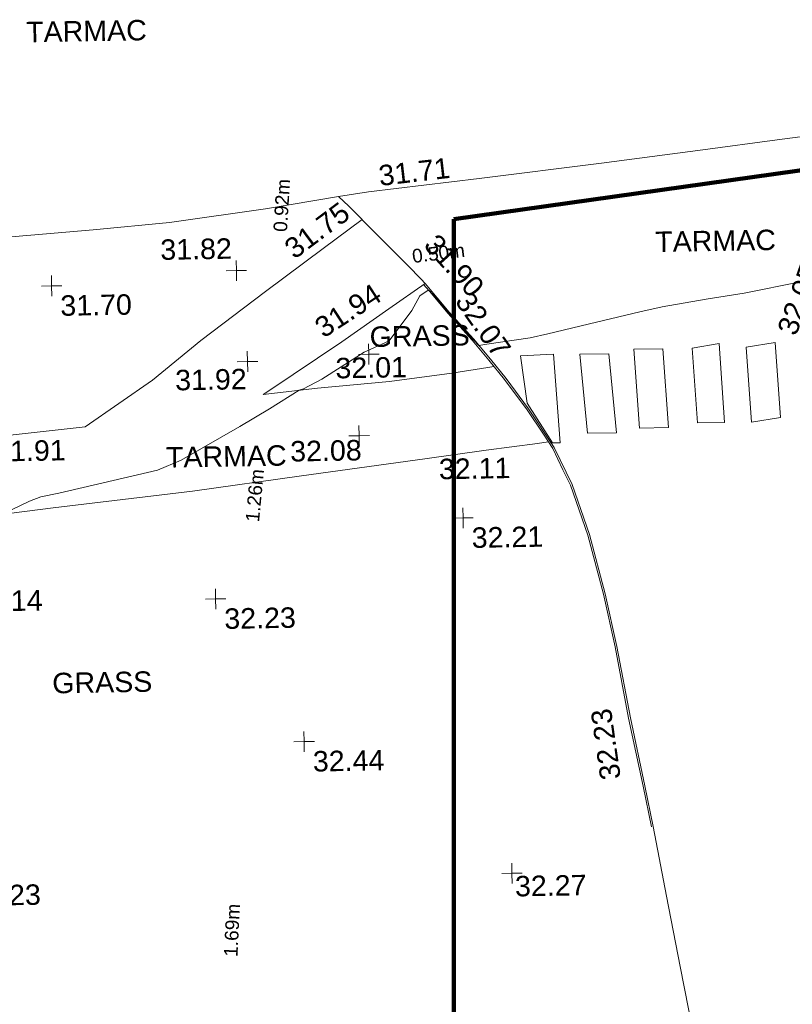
# Model space of a CAD drawing. Header units: millimetres. Extents: x -290717 to 520720, y -103372 to 287762.
# Tile 288 of 375: x 106131 to 120288, y 164211 to 182253. Entities that reach past the tile are written whole.
import ezdxf

# ---------------------------------------------------------------- set-up
doc = ezdxf.new("R2010")
doc.units = ezdxf.units.MM
for name, pattern in [('IMPORT-UG_ELEC_LV_QLB2 _2_', [2700, 1500, -300.0000000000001, 0, -250, 150, -300.0000000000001, 0, -200]), ('IMPORT-UG_ELEC_QLB2 _2_', [2500, 1500, -300.0000000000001, 0, -50, 150, -300.0000000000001, 0, -200]), ('IMPORT-UG_ELEC_STREET LIGHTING_QLB2 _2_', [2700, 1500, -300.0000000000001, 0, -250, 150, -300.0000000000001, 0, -200])]:
    doc.linetypes.add(name, pattern=pattern)
for name, color, linetype, lineweight in [('00_TOPO_DRIVE_WAY', 7, 'Continuous', 9), ('00_TOPO_PEDASTRIAN', 7, 'Continuous', 9), ('00_TOPO_ROAD_EDGE', 7, 'Continuous', 9), ('00_TOPO_SURVEY_TEXT', 7, 'Continuous', 9), ('00_UAV_DRIVE_WAY', 7, 'Continuous', 9)]:
    doc.layers.add(name, color=color, linetype=linetype, lineweight=lineweight)
for name, color, linetype, lineweight, true_color in [('00_TOPO_FOOTPATH', 7, 'Continuous', 9, 0xa50000), ('00_TOPO_KERB_BOTTOM', 1, 'Continuous', 9, 0xff0000), ('00_TOPO_KERB_TOP', 7, 'Continuous', 9, 0xa500a5), ('00_TOPO_LEVEL_SPOT', 7, 'Continuous', 9, 0x666666), ('00_UAV_LEVEL_SPOT', 7, 'Continuous', 9, 0x666666), ('01_DTM_CONTOUR_MNR', 7, 'Continuous', 9, 0xa5a552), ('12333-PUM-2D-U-0001-C01 - Rev2_REVIT IMPORT_dwg', 7, 'Continuous', 9, 0x767676), ('A_RHA_Line', 7, 'Continuous', 9, 0x00a600), ('PUM-ELECTRIC-LV-QLB2', 1, 'IMPORT-UG_ELEC_LV_QLB2 _2_', 9, 0xff0000), ('PUM-ELECTRIC-QLB2', 1, 'IMPORT-UG_ELEC_QLB2 _2_', 9, 0xff0000)]:
    doc.layers.add(name, color=color, linetype=linetype, lineweight=lineweight, true_color=true_color)
doc.styles.add('Arial_1', font='arial.ttf', dxfattribs={"height": 250})
doc.styles.add('Swis721 Lt BT_2', font='swissl.ttf', dxfattribs={"height": 375})

# ---------------------------------------------------------------- blocks, each defined once
blk = doc.blocks.new('12333-PUM-2D-U-0001-C01 - Rev2_REVIT IMPORT_dwg_MM-2077200-Site Location Plan Existing')
at = {"layer": '00_TOPO_LEVEL_SPOT', "color": 254, "true_color": 0xcccccc, "flags": 128}
for points in [[(500.0000000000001, 0), (0, 0), (0, 500.0000000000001)], [(0, -500.0000000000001), (0, 0), (-500.0000000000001, 0)]]:
    blk.add_lwpolyline(points, dxfattribs=at)
blk = doc.blocks.new('12333-PUM-2D-U-0001-C01 - Rev2_REVIT IMPORT_dwg_UAV-2077255-Site Location Plan Existing')
at = {"layer": '00_UAV_LEVEL_SPOT', "color": 254, "true_color": 0xcccccc, "flags": 128}
for points in [[(500.0000000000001, 0), (0, 0), (0, 500.0000000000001)], [(0, -500.0000000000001), (0, 0), (-500.0000000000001, 0)]]:
    blk.add_lwpolyline(points, dxfattribs=at)
blk = doc.blocks.new('12333-PUM-2D-U-0001-C01 - Rev2_REVIT IMPORT_dwg_MGS62954_T2_Galway_ITM_3d_Rev1-2077680-Site Location Plan Existing')
at = {"layer": '00_TOPO_DRIVE_WAY', "color": 254, "true_color": 0xcccccc, "flags": 128}
blk.add_lwpolyline([(534017039.125743, 725732455.873714), (534017226.8809267, 725732274.8686973), (534017706.2345853, 725731770.9240016), (534018287.2096709, 725731169.8142226), (534018525.3577794, 725730911.5199659), (534018601.6022666, 725730830.4428959)], dxfattribs=at)
at = {"layer": '00_TOPO_FOOTPATH', "color": 254, "true_color": 0xcccccc, "flags": 128}
for points in [[(534008436.2182321, 725727827.846204), (534010335.1383532, 725728127.4378031), (534012327.4177229, 725728317.6317991), (534013570.9164035, 725729148.5262392), (534014469.85824, 725729857.7456163), (534015670.1188194, 725730736.0693278), (534016741.5953937, 725731509.1429453), (534017466.557756, 725732022.8963494)], [(534018601.6022666, 725730830.4428959), (534017925.080645, 725730380.3319333), (534017054.169543, 725729791.3721085), (534015703.0501348, 725728917.5206499), (534015593.9439535, 725728852.0997733), (534016592.5130564, 725728948.4162526), (534017914.4349711, 725729049.834749), (534019056.6223375, 725729183.2670271), (534019718.8912664, 725729276.194626), (534019832.9252644, 725729292.2995691)], [(534008458.2290322, 725726482.952469), (534011711.1965733, 725726842.3580734), (534014269.3434897, 725727101.8947264), (534016273.7341551, 725727349.9689186), (534018537.67902, 725727620.8946803), (534019665.6178119, 725727758.5007191), (534020604.1814271, 725727867.2924939), (534020804.6470689, 725727892.9682733)]]:
    blk.add_lwpolyline(points, dxfattribs=at)
at = {"layer": '00_TOPO_KERB_BOTTOM', "color": 254, "true_color": 0xcccccc, "flags": 128}
blk.add_lwpolyline([(534022601.3397759, 725720814.6810088), (534022461.8035665, 725721561.7813047), (534022220.0375512, 725722812.1066145), (534021996.536847, 725724123.3821173), (534021797.708637, 725725092.2031971), (534021530.1769897, 725726178.7302291), (534021225.2203043, 725727100.9535924), (534020911.5030358, 725727786.1356032), (534020453.3582285, 725728504.154552), (534020050.2642688, 725729068.3420811), (534019769.2356163, 725729426.2136163), (534019464.9039001, 725729801.1160002), (534019029.4498289, 725730301.7023576), (534018601.6022666, 725730830.4428959)], dxfattribs=at)
at = {"layer": '00_TOPO_KERB_TOP', "color": 254, "true_color": 0xcccccc, "flags": 128}
blk.add_lwpolyline([(534022569.2785614, 725720808.6929237), (534022429.7614009, 725721555.6912284), (534022187.9464042, 725722806.2698522), (534021964.4769736, 725724117.3618739), (534021765.8868105, 725725085.0230328), (534021498.8112818, 725726169.6976297), (534021194.8176425, 725727089.0086327), (534021064.2448934, 725727374.1892961), (534020882.7902584, 725727770.4998094), (534020716.1614093, 725728031.6457815), (534020426.3229388, 725728485.8897468), (534020024.1559457, 725729048.7798537), (534019743.7468141, 725729405.8624697), (534019439.931376, 725729780.1288573), (534019004.4606325, 725730280.7343807), (534018679.7707599, 725730681.9910737), (534018612.8041819, 725730764.7493914), (534018575.5148326, 725730810.1635281)], dxfattribs=at)
at = {"layer": '00_TOPO_PEDASTRIAN', "color": 254, "true_color": 0xcccccc}
for p, q in [((534023468.4000001, 725729562), (534023963.7000001, 725729638.2)), ((534023963.7000001, 725729638.2), (534024039.9000001, 725728190.4000002)), ((534024459.0000002, 725729562), (534024992.4000001, 725729638.2)), ((534024992.4000001, 725729638.2), (534025068.6000001, 725728266.6000001)), ((534021525.3000001, 725728038), (534021411.0000001, 725729485.8000002)), ((534021411.0000001, 725729485.8000002), (534021944.4000001, 725729485.8000002)), ((534021944.4000001, 725729485.8000002), (534022058.7000001, 725728038.0000001)), ((534022477.8, 725728114.2), (534022401.6000001, 725729562)), ((534022401.6000001, 725729562), (534022935.0000001, 725729562)), ((534022935.0000001, 725729562), (534023011.2, 725728114.2)), ((534023544.6000001, 725728190.4), (534023468.4000001, 725729562)), ((534024535.2, 725728190.4000002), (534024459.0000002, 725729562)), ((534023544.6000001, 725728190.4), (534024039.9000001, 725728190.4000002)), ((534024535.2, 725728190.4000002), (534025068.6000001, 725728266.6000001)), ((534021525.3000001, 725728038), (534022058.7000001, 725728038.0000001)), ((534022477.8, 725728114.2), (534023011.2, 725728114.2))]:
    blk.add_line(p, q, dxfattribs=at)
at = {"layer": '00_TOPO_PEDASTRIAN', "color": 254, "true_color": 0xcccccc, "flags": 128}
blk.add_lwpolyline([(534021020.0000001, 725727870.0000001), (534020930.0000002, 725729500.0000001), (534020320.0000001, 725729480), (534020430.0000002, 725728610), (534020880, 725727870.0000001)], close=True, dxfattribs=at)
at = {"layer": '00_TOPO_ROAD_EDGE', "color": 254, "true_color": 0xcccccc, "flags": 128}
blk.add_lwpolyline([(534007940.0000001, 725731500), (534009542.0295485, 725731694.0817095), (534010886.6648384, 725731809.2022368), (534012533.3157448, 725731919.4985331), (534013935.6238869, 725732030.7704964), (534015696.0038118, 725732250.4272548), (534017039.125743, 725732455.873714), (534017589.0218922, 725732528.8771763), (534019621.572729, 725732737.2384254), (534021869.6762034, 725732980.8176655), (534023728.2338747, 725733193.8689308), (534025093.9595811, 725733352.1159774), (534026879.4086055, 725733550.8361433), (534028124.2008424, 725733693.3712484)], dxfattribs=at)
at = {"layer": '00_UAV_DRIVE_WAY', "color": 254, "true_color": 0xcccccc, "flags": 128}
blk.add_lwpolyline([(534024946.7455, 725711354.869), (534024304.7455, 725713270.8690001), (534023764.2301263, 725715086.0076137), (534023543.7470136, 725715815.1452802), (534023467.2669784, 725716124.2572634), (534023406.7455, 725716368.8690001), (534023264.418784, 725717054.9298341), (534023055.1522025, 725718235.033873), (534022822.9996281, 725719528.9403809), (534022601.3397759, 725720814.6810088)], dxfattribs=at)
at = {"layer": '01_DTM_CONTOUR_MNR', "color": 254, "true_color": 0xcccccc, "flags": 128}
blk.add_lwpolyline([(534010780.0000001, 725726740), (534011281.8951981, 725726972.3609052), (534011489.2396605, 725727047.869225), (534011822.9647498, 725727109.65779), (534013633.3248569, 725727500.3833376), (534014074.9992868, 725727671.0735172), (534015156.0217084, 725728274.6499921), (534015709.5552487, 725728586.2751868), (534016260.0000001, 725728920.0000001), (534016338.5269784, 725728941.5233815), (534016678.8055556, 725729112.1666667), (534017462.0513586, 725729596.588138), (534017580.0684932, 725729644.2465756), (534017921.2093374, 725729795.4209269), (534018348.330844, 725730340.9036596), (534018498.2291666, 725730607.2916669), (534018650.0000001, 725730710.0000001), (534018668.5714287, 725730701.4285717), (534018841.5875912, 725730504.562044), (534019022.0142046, 725730294.6761364), (534019156.9047619, 725730139.0476191), (534019457.7895393, 725729797.7895393), (534019474.0000001, 725729780.5000001), (534019560.0000002, 725729680.0000001), (534019711.3643203, 725729700.7216551), (534020507.148122, 725729802.9368004), (534020830.0120732, 725729868.5607107), (534021723.4076433, 725730072.5849259), (534022521.0509017, 725730242.448619), (534022934.0050232, 725730330.6005688), (534023744.8970838, 725730456.3851372), (534024442.6581945, 725730552.4299815), (534025473.393263, 725730746.0651522)], dxfattribs=at)
at = {"xscale": 0.375, "yscale": 0.375, "zscale": 0.375}
for name, p in [('12333-PUM-2D-U-0001-C01 - Rev2_REVIT IMPORT_dwg_MM-2077200-Site Location Plan Existing', (534015144.8309949, 725731128.3554449)), ('12333-PUM-2D-U-0001-C01 - Rev2_REVIT IMPORT_dwg_MM-2077200-Site Location Plan Existing', (534011755.3299944, 725730908.3562909)), ('12333-PUM-2D-U-0001-C01 - Rev2_REVIT IMPORT_dwg_MM-2077200-Site Location Plan Existing', (534015319.4255777, 725729459.6591164)), ('12333-PUM-2D-U-0001-C01 - Rev2_REVIT IMPORT_dwg_MM-2077200-Site Location Plan Existing', (534017544.0722083, 725729555.206827)), ('12333-PUM-2D-U-0001-C01 - Rev2_REVIT IMPORT_dwg_MM-2077200-Site Location Plan Existing', (534017341.3145662, 725728065.3676078)), ('12333-PUM-2D-U-0001-C01 - Rev2_REVIT IMPORT_dwg_MM-2077200-Site Location Plan Existing', (534019217.62327, 725726525.3793836)), ('12333-PUM-2D-U-0001-C01 - Rev2_REVIT IMPORT_dwg_MM-2077200-Site Location Plan Existing', (534014659.3687165, 725725120.0272356)), ('12333-PUM-2D-U-0001-C01 - Rev2_REVIT IMPORT_dwg_MM-2077200-Site Location Plan Existing', (534016235.9344021, 725722478.7088832)), ('12333-PUM-2D-U-0001-C01 - Rev2_REVIT IMPORT_dwg_UAV-2077255-Site Location Plan Existing', (534020000, 725720000))]:
    blk.add_blockref(name, p, dxfattribs=at)
at = {"layer": '00_TOPO_FOOTPATH', "color": 251, "true_color": 0x666666, "char_height": 375, "width": 1495.902363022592, "attachment_point": 1, "line_spacing_factor": 1.005061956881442, "style": 'Swis721 Lt BT_2'}
for s, insert, rotation in [('31.75', (534015993.406237, 725731612.0524552), 35.737744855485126), ('31.94', (534016521.9975781, 725730171.757292), 32.13559607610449)]:
    blk.add_mtext(s, dxfattribs=dict(at, insert=insert, rotation=rotation))
for s, insert in [('31.91', (534010650.311039, 725728083.2471955)), ('32.11', (534018791.3579246, 725727616.1296078))]:
    blk.add_mtext(s, dxfattribs=dict(at, insert=insert))
at = {"layer": '00_TOPO_KERB_BOTTOM', "color": 251, "true_color": 0x666666, "char_height": 375, "width": 1495.902363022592, "attachment_point": 1, "line_spacing_factor": 1.005061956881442, "style": 'Swis721 Lt BT_2'}
for s, insert, rotation in [('31.90', (534018848.8656023, 725731770.2613051), 311.08372808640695), ('32.05', (534025026.1428859, 725729868.7209228), 69.5378502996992), ('32.23', (534021655.0360253, 725721658.8111634), 97.07386953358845)]:
    blk.add_mtext(s, dxfattribs=dict(at, insert=insert, rotation=rotation))
at = {"layer": '00_TOPO_KERB_TOP', "color": 251, "true_color": 0x666666, "insert": (534019437.6474461, 725730707.1964923), "char_height": 375, "width": 1495.902363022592, "attachment_point": 1, "rotation": 304.1726866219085, "line_spacing_factor": 1.005061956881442, "style": 'Swis721 Lt BT_2'}
blk.add_mtext('32.07', dxfattribs=at)
at = {"layer": '00_TOPO_LEVEL_SPOT', "char_height": 375, "width": 1495.902363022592, "attachment_point": 1, "line_spacing_factor": 1.005061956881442, "style": 'Swis721 Lt BT_2'}
for s, insert in [('31.82', (534013757.4896182, 725731724.4046955)), ('31.70', (534011908.1269379, 725730731.4039226)), ('32.01', (534016928.4909089, 725729497.3865758)), ('31.92', (534013988.3461261, 725729329.0518606)), ('32.08', (534016072.3196675, 725727988.4836742)), ('32.21', (534019370.4269378, 725726348.4039226)), ('32.14', (534010178.7269378, 725725339.7039226)), ('32.23', (534014812.2269378, 725724943.0039226)), ('32.44', (534016388.7269377, 725722301.7039226))]:
    blk.add_mtext(s, dxfattribs=dict(at, insert=insert))
at = {"layer": '00_TOPO_ROAD_EDGE', "color": 251, "true_color": 0x666666, "insert": (534017764.2387419, 725733007.2376593), "char_height": 375, "width": 1495.902363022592, "attachment_point": 1, "rotation": 5.582980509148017, "line_spacing_factor": 1.005061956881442, "style": 'Swis721 Lt BT_2'}
blk.add_mtext('31.71', dxfattribs=at)
at = {"layer": '00_TOPO_SURVEY_TEXT', "color": 251, "true_color": 0x666666, "char_height": 375, "attachment_point": 1, "line_spacing_factor": 1.005061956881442, "style": 'Swis721 Lt BT_2'}
for s, insert, width in [('TARMAC', (534011368.5000001, 725735753.7296078), 2450.430537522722), ('TARMAC', (534022826.8000001, 725731709.5296079), 2450.430537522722), ('GRASS', (534017565.3756457, 725730061.4404677), 2018.280965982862), ('TARMAC', (534013794.7, 725727916.7296079), 2450.430537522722), ('GRASS', (534011639.1000001, 725723816.829608), 2018.280965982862)]:
    blk.add_mtext(s, dxfattribs=dict(at, insert=insert, width=width))
at = {"layer": '00_UAV_LEVEL_SPOT', "char_height": 375, "width": 1495.902363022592, "attachment_point": 1, "line_spacing_factor": 1.005061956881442, "style": 'Swis721 Lt BT_2'}
for s, insert in [('32.23', (534010051.8765643, 725719949.1441548)), ('32.27', (534020051.8765643, 725719949.1441548))]:
    blk.add_mtext(s, dxfattribs=dict(at, insert=insert))
blk = doc.blocks.new('12333-PUM-2D-U-0001-C01 - Rev2_REVIT IMPORT_dwg-1620468-Site Location Plan Existing')
blk.add_blockref('12333-PUM-2D-U-0001-C01 - Rev2_REVIT IMPORT_dwg_MGS62954_T2_Galway_ITM_3d_Rev1-2077680-Site Location Plan Existing', (-533641079.6498471, -725615854.3561786))
at = {"layer": 'PUM-ELECTRIC-LV-QLB2', "insert": (377760.4704635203, 115655.160288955), "char_height": 250, "width": 1160.025439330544, "attachment_point": 2, "rotation": 5.764447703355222, "line_spacing_factor": 0.9417779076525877, "style": 'Arial_1'}
blk.add_mtext('0.50m', dxfattribs=at)
at = {"layer": 'PUM-ELECTRIC-QLB2', "char_height": 250, "width": 1160.025439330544, "attachment_point": 2, "line_spacing_factor": 0.9417779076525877, "style": 'Arial_1'}
for s, insert, rotation in [('0.92m', (374793.1141279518, 116465.6016697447), 85.45773183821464), ('1.26m', (374205.376590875, 111163.7812999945), 83.53613651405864), ('1.69m', (373647.8171635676, 103199.295739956), 86.26005166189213)]:
    blk.add_mtext(s, dxfattribs=dict(at, insert=insert, rotation=rotation))

msp = doc.modelspace()

# ---------------------------------------------------------------- linework, layer by layer
at = {"layer": 'A_RHA_Line', "color": 1, "lineweight": 140, "true_color": 0xff0000}
for p, q in [((114084.7013004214, 178599.1824514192), (130919.2584690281, 180965.1251677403)), ((114084.7013004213, 139599.1824514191), (114084.7013004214, 178599.1824514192))]:
    msp.add_line(p, q, dxfattribs=at)

# ---------------------------------------------------------------- block references
at = {"layer": '12333-PUM-2D-U-0001-C01 - Rev2_REVIT IMPORT_dwg', "color": 254, "linetype": 'IMPORT-UG_ELEC_STREET LIGHTING_QLB2 _2_', "true_color": 0xffd4d4, "rotation": 0.9999999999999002}
msp.add_blockref('12333-PUM-2D-U-0001-C01 - Rev2_REVIT IMPORT_dwg-1620468-Site Location Plan Existing', (-261895.0770586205, 55869.5817132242), dxfattribs=at)

doc.saveas('drawing.dxf')
